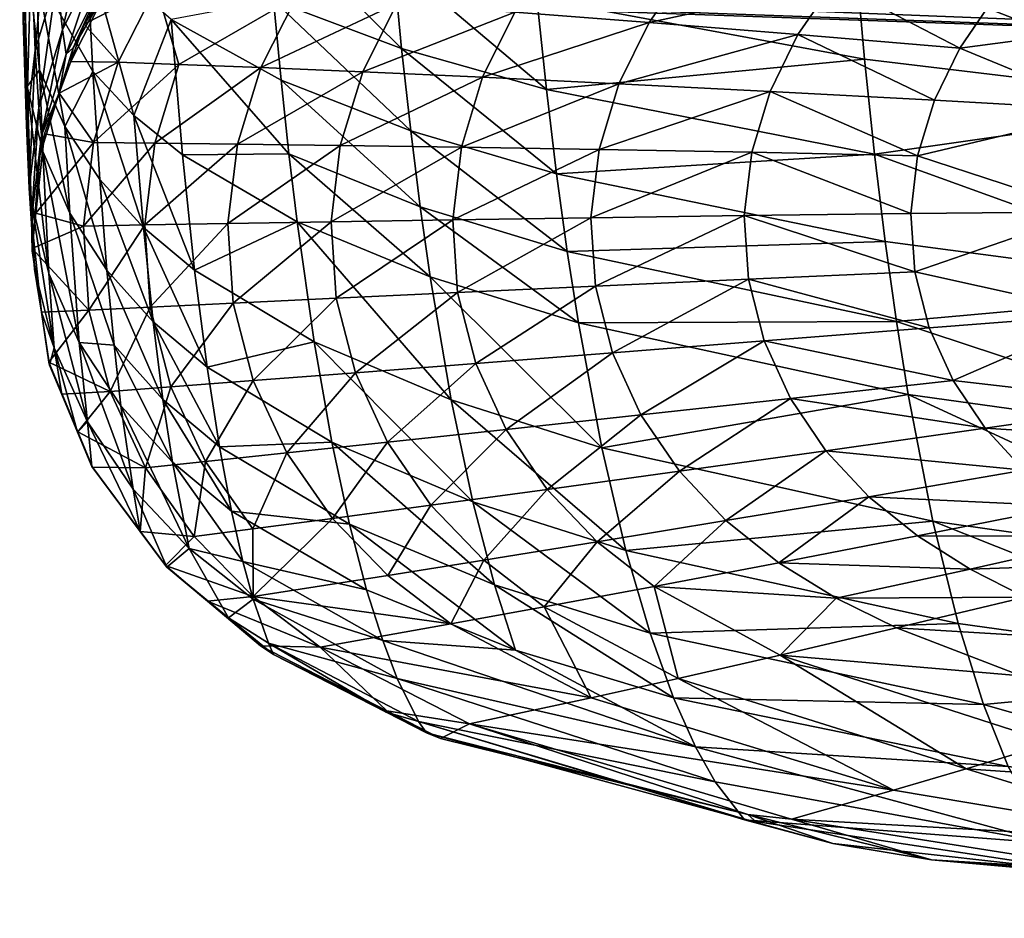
# Model space of a CAD drawing. Extents: x -0.026 to 0.117, y -0.137 to 0.098.
# Tile 499 of 656: x 0.08478 to 0.0884, y 0.03384 to 0.03714. Entities that reach past the tile are written whole.
import ezdxf

# ---------------------------------------------------------------- set-up
doc = ezdxf.new("R2010")
doc.units = 0
doc.layers.add('mesh', color=7, linetype='CONTINUOUS')

msp = doc.modelspace()

# ---------------------------------------------------------------- meshes
at = {"layer": 'mesh'}
mesh = msp.add_polyface(dxfattribs=at)
corners = [(0.0848068, 0.0367522, 0.0834019), (0.0847945, 0.0371382, 0.082236), (0.0848237, 0.0373816, 0.082495), (0.0851474, 0.0380482, 0.0832513), (0.085173, 0.0378943, 0.0837028), (0.0850039, 0.0378409, 0.0830043), (0.0849182, 0.0372928, 0.0837948), (0.0850395, 0.0375429, 0.0839866), (0.0849388, 0.0371022, 0.0848934), (0.0851978, 0.0377735, 0.0841735), (0.0849533, 0.0370124, 0.0859832), (0.0850926, 0.0372898, 0.0860452), (0.0849781, 0.0370354, 0.0869999), (0.0850706, 0.0373699, 0.0850205), (0.0848392, 0.037027, 0.0835994), (0.0848826, 0.0378408, 0.0822711), (0.0851218, 0.0382389, 0.0828261), (0.0848946, 0.0376176, 0.0827517), (0.0847822, 0.0377135, 0.0812052), (0.084871, 0.0381102, 0.0818284), (0.0848444, 0.0373138, 0.0805803), (0.0848341, 0.0377339, 0.080092), (0.0847944, 0.0375116, 0.080892), (0.0850271, 0.0374127, 0.0794355), (0.0850508, 0.0369484, 0.0799693), (0.0852017, 0.0367875, 0.0796738), (0.0848528, 0.0368163, 0.0847635), (0.0848091, 0.0368938, 0.0819765), (0.0848554, 0.0369556, 0.0811256), (0.084948, 0.0367464, 0.0808431), (0.0850058, 0.0379499, 0.0789748), (0.0853005, 0.0377171, 0.0783079), (0.085221, 0.0376818, 0.0846563), (0.0851443, 0.0369836, 0.119304), (0.0849696, 0.0369862, 0.1170999), (0.0850194, 0.0371234, 0.1170999), (0.0851113, 0.0372643, 0.0869999), (0.0851461, 0.0373157, 0.1170999)]
mesh.append_faces([[corners[k] for k in face] for face in [(0, 1, 2, 2), (3, 4, 5, 5), (6, 7, 8, 8), (6, 5, 7, 7), (4, 7, 5, 5), (4, 9, 7, 7), (10, 11, 12, 12), (13, 11, 10, 10), (14, 0, 2, 2), (15, 16, 17, 17), (18, 19, 15, 15), (6, 17, 5, 5), (20, 21, 22, 22), (20, 23, 21, 21), (24, 23, 20, 20), (25, 23, 24, 24), (26, 6, 8, 8), (14, 6, 26, 26), (14, 17, 6, 6), (2, 17, 14, 14), (2, 15, 17, 17), (1, 15, 2, 2), (1, 18, 15, 15), (27, 18, 1, 1), (27, 22, 18, 18), (28, 22, 27, 27), (28, 20, 22, 22), (29, 20, 28, 28), (29, 24, 20, 20), (23, 30, 21, 21), (23, 31, 30, 30), (8, 13, 10, 10), (7, 13, 8, 8), (7, 32, 13, 13), (33, 34, 35, 35), (11, 36, 12, 12), (35, 36, 37, 37), (34, 36, 35, 35), (34, 12, 36, 36)]])
mesh = msp.add_polyface(dxfattribs=at)
corners = [(0.0866815, 0.0372185, 0.0765637), (0.0866495, 0.0375799, 0.0763007), (0.086125, 0.0377096, 0.0768484), (0.0878513, 0.0373719, 0.0753655), (0.087821, 0.0377798, 0.0751093), (0.0867163, 0.0368833, 0.0768541), (0.0879215, 0.0366455, 0.0759716), (0.087885, 0.0369942, 0.0756535), (0.0861848, 0.0370332, 0.0773714), (0.0867535, 0.0365734, 0.0771702), (0.0861536, 0.0373591, 0.0770969), (0.0862181, 0.036731, 0.0776702), (0.0879261, 0.0374472, 0.1235747), (0.0883531, 0.0372086, 0.1240255), (0.0877713, 0.0372759, 0.123596), (0.086329, 0.0374291, 0.1218308), (0.0861687, 0.0376775, 0.1210519), (0.08652, 0.0376345, 0.1218085), (0.0867534, 0.0373861, 0.122502), (0.0861673, 0.0371993, 0.1218512), (0.0869338, 0.0375818, 0.1224791), (0.0866007, 0.0371673, 0.1225228), (0.0872362, 0.0373351, 0.1230892), (0.0874044, 0.0375194, 0.1230668), (0.0870936, 0.0371293, 0.1231096), (0.086482, 0.0369278, 0.122541), (0.0875929, 0.0376818, 0.1230427), (0.0880993, 0.0375984, 0.1235519), (0.0869827, 0.036904, 0.1231273), (0.0869096, 0.0366626, 0.1231421), (0.0864041, 0.036671, 0.1225562), (0.0875377, 0.036876, 0.1236318), (0.08764, 0.0370849, 0.1236151), (0.0874701, 0.0366521, 0.1236455), (0.0881411, 0.0368437, 0.1240579), (0.0882341, 0.0370343, 0.1240429), (0.0880794, 0.0366393, 0.1240702), (0.0859595, 0.0366775, 0.1218842)]
mesh.append_faces([[corners[k] for k in face] for face in [(0, 1, 2, 2), (3, 1, 0, 0), (3, 4, 1, 1), (5, 6, 7, 7), (8, 9, 5, 5), (5, 0, 10, 10), (7, 0, 5, 5), (7, 3, 0, 0), (8, 11, 9, 9), (12, 13, 14, 14), (15, 16, 17, 17), (15, 18, 19, 19), (17, 18, 15, 15), (17, 20, 18, 18), (18, 21, 19, 19), (18, 22, 21, 21), (20, 22, 18, 18), (20, 23, 22, 22), (21, 24, 25, 25), (22, 24, 21, 21), (22, 14, 24, 24), (23, 14, 22, 22), (23, 12, 14, 14), (26, 12, 23, 23), (26, 27, 12, 12), (28, 29, 30, 30), (31, 28, 32, 32), (31, 29, 28, 28), (33, 29, 31, 31), (34, 32, 35, 35), (34, 31, 32, 32), (36, 31, 34, 34), (36, 33, 31, 31), (32, 14, 35, 35), (32, 24, 14, 14), (28, 24, 32, 32), (28, 25, 24, 24), (30, 25, 28, 28), (30, 37, 25, 25)]])
mesh = msp.add_polyface(dxfattribs=at)
corners = [(0.089231, 0.0368322, 0.0749531), (0.087885, 0.0369942, 0.0756535), (0.0879215, 0.0366455, 0.0759716), (0.0891739, 0.037642, 0.0743719), (0.087821, 0.0377798, 0.0751093), (0.0878513, 0.0373719, 0.0753655), (0.0892985, 0.0361474, 0.0756619), (0.0879607, 0.0363248, 0.0763176), (0.088002, 0.0360307, 0.0766896), (0.0893738, 0.0355771, 0.0764814), (0.0880451, 0.0357623, 0.0770856), (0.0896143, 0.0358256, 0.1247047), (0.0889532, 0.0357285, 0.1244309), (0.0887701, 0.0360578, 0.1244351), (0.0887088, 0.0364338, 0.1244277), (0.0880542, 0.0364269, 0.1240795), (0.0880794, 0.0366393, 0.1240702), (0.0887868, 0.0368069, 0.1244095), (0.0881411, 0.0368437, 0.1240579), (0.0882341, 0.0370343, 0.1240429), (0.0879261, 0.0374472, 0.1235747), (0.0884932, 0.0373652, 0.1240062), (0.0883531, 0.0372086, 0.1240255), (0.0880993, 0.0375984, 0.1235519), (0.0886499, 0.0375037, 0.1239854), (0.0881219, 0.0360068, 0.1240891), (0.0880689, 0.0362136, 0.1240859), (0.0882096, 0.0358135, 0.1240891), (0.0894546, 0.0361121, 0.1247097), (0.0883274, 0.0356383, 0.1240861), (0.0890798, 0.0355906, 0.1244251), (0.0894002, 0.0364399, 0.1247046), (0.0889758, 0.037133, 0.1243813), (0.0892391, 0.0373976, 0.1243461), (0.0877713, 0.0372759, 0.123596), (0.0936446, 0.0369368, 0.1821759), (0.088261, 0.0371866, 0.1774064), (0.087276, 0.0371866, 0.1788334), (0.0866612, 0.0371866, 0.1804546), (0.0864522, 0.0371866, 0.1821759), (0.0866612, 0.0371866, 0.1838971), (0.087276, 0.0371866, 0.1855184)]
mesh.append_faces([[corners[k] for k in face] for face in [(0, 1, 2, 2), (3, 4, 5, 5), (2, 6, 0, 0), (2, 7, 6, 6), (0, 5, 1, 1), (0, 3, 5, 5), (6, 8, 9, 9), (7, 8, 6, 6), (10, 9, 8, 8), (11, 12, 13, 13), (14, 15, 16, 16), (17, 18, 19, 19), (20, 21, 22, 22), (23, 21, 20, 20), (23, 24, 21, 21), (13, 25, 26, 26), (13, 27, 25, 25), (12, 27, 13, 13), (14, 26, 15, 15), (14, 13, 26, 26), (28, 13, 14, 14), (28, 11, 13, 13), (12, 29, 27, 27), (11, 30, 12, 12), (17, 16, 18, 18), (17, 14, 16, 16), (31, 14, 17, 17), (31, 28, 14, 14), (19, 32, 17, 17), (33, 21, 24, 24), (32, 21, 33, 33), (32, 22, 21, 21), (19, 22, 32, 32), (19, 34, 22, 22), (35, 36, 37, 37), (35, 37, 38, 38), (35, 38, 39, 39), (35, 39, 40, 40), (35, 40, 41, 41)]])
mesh = msp.add_polyface(dxfattribs=at)
corners = [(0.089231, 0.0368322, 0.0749531), (0.0907216, 0.0360282, 0.0751982), (0.0906703, 0.0367224, 0.0744574), (0.0892985, 0.0361474, 0.0756619), (0.0907788, 0.035454, 0.0760542), (0.0891739, 0.037642, 0.0743719), (0.090627, 0.037548, 0.0738498), (0.0893738, 0.0355771, 0.0764814), (0.0896333, 0.0370492, 0.1246666), (0.0892391, 0.0373976, 0.1243461), (0.0898613, 0.0372801, 0.1246371), (0.0889758, 0.037133, 0.1243813), (0.0894687, 0.0367653, 0.1246899), (0.0901809, 0.036719, 0.124903), (0.09032, 0.036957, 0.1248849), (0.0905112, 0.0371512, 0.1248615), (0.0904277, 0.0373814, 0.1247277), (0.0903046, 0.0359289, 0.1249117), (0.0896143, 0.0358256, 0.1247047), (0.0894546, 0.0361121, 0.1247097), (0.0905001, 0.03574, 0.1248996), (0.0898477, 0.0356012, 0.1246916), (0.0906725, 0.0369078, 0.1249699), (0.0908688, 0.0364488, 0.1250598), (0.0901222, 0.036445, 0.124914), (0.0907101, 0.0376967, 0.1245358), (0.0901276, 0.0374578, 0.1246041), (0.089834, 0.0375307, 0.1244639), (0.0909622, 0.0376037, 0.1246662), (0.0901695, 0.0361691, 0.124917), (0.0894002, 0.0364399, 0.1247046), (0.0906589, 0.0359828, 0.1249914), (0.0887868, 0.0368069, 0.1244095), (0.0895474, 0.0376001, 0.1243069), (0.0886499, 0.0375037, 0.1239854), (0.0936446, 0.0369368, 0.1821759), (0.0895588, 0.0371866, 0.1762567), (0.088261, 0.0371866, 0.1774064), (0.087276, 0.0371866, 0.1855184), (0.088261, 0.0371866, 0.1869453), (0.0895588, 0.0371866, 0.1880951)]
mesh.append_faces([[corners[k] for k in face] for face in [(0, 1, 2, 2), (0, 3, 1, 1), (3, 4, 1, 1), (2, 5, 0, 0), (2, 6, 5, 5), (3, 7, 4, 4), (8, 9, 10, 10), (8, 11, 9, 9), (12, 11, 8, 8), (8, 13, 12, 12), (8, 14, 13, 13), (10, 14, 8, 8), (10, 15, 14, 14), (16, 15, 10, 10), (17, 18, 19, 19), (17, 20, 18, 18), (20, 21, 18, 18), (22, 14, 15, 15), (23, 13, 14, 14), (24, 12, 13, 13), (25, 26, 27, 27), (25, 28, 26, 26), (29, 19, 30, 30), (29, 17, 19, 19), (31, 17, 29, 29), (31, 20, 17, 17), (30, 24, 29, 29), (30, 12, 24, 24), (32, 12, 30, 30), (32, 11, 12, 12), (27, 9, 33, 33), (27, 10, 9, 9), (26, 10, 27, 27), (26, 16, 10, 10), (28, 16, 26, 26), (9, 34, 33, 33), (35, 36, 37, 37), (35, 38, 39, 39), (35, 39, 40, 40)]])
mesh = msp.add_polyface(dxfattribs=at)
corners = [(0.0861536, 0.0373591, 0.0770969), (0.0856891, 0.0375234, 0.0776796), (0.0861848, 0.0370332, 0.0773714), (0.085424, 0.0362188, 0.080033), (0.0853795, 0.0366427, 0.0793864), (0.0852017, 0.0367875, 0.0796738), (0.0852364, 0.036376, 0.0802955), (0.0850508, 0.0369484, 0.0799693), (0.0857418, 0.0369174, 0.0782171), (0.0857706, 0.0366469, 0.0785185), (0.0862533, 0.0364518, 0.0779916), (0.0853378, 0.0371403, 0.0788075), (0.0850271, 0.0374127, 0.0794355), (0.0858006, 0.0363969, 0.0788396), (0.0867163, 0.0368833, 0.0768541), (0.0857145, 0.0372093, 0.0779369), (0.0862181, 0.036731, 0.0776702), (0.0851443, 0.0369836, 0.119304), (0.0850194, 0.0371234, 0.1170999), (0.0852836, 0.0372593, 0.1192931), (0.0853669, 0.0369752, 0.1202543), (0.0850532, 0.0366879, 0.1193134), (0.0857993, 0.0372252, 0.1210914), (0.0856782, 0.0374914, 0.1202236), (0.0859686, 0.0374642, 0.1210725), (0.085278, 0.0366858, 0.1202665), (0.0856681, 0.0369632, 0.1211081), (0.0861673, 0.0371993, 0.1218512), (0.086329, 0.0374291, 0.1218308), (0.0855821, 0.0366824, 0.1211222), (0.0860418, 0.0369474, 0.1218691), (0.0866007, 0.0371673, 0.1225228), (0.0859595, 0.0366775, 0.1218842), (0.086482, 0.0369278, 0.122541), (0.0854635, 0.0375107, 0.1192807), (0.0859259, 0.0363973, 0.1218963), (0.0864041, 0.036671, 0.1225562), (0.0852729, 0.0375431, 0.086105), (0.0851113, 0.0372643, 0.0869999), (0.0850926, 0.0372898, 0.0860452), (0.0851461, 0.0373157, 0.1170999), (0.0852848, 0.037526, 0.1170999)]
mesh.append_faces([[corners[k] for k in face] for face in [(0, 1, 2, 2), (3, 4, 5, 5), (6, 5, 7, 7), (6, 3, 5, 5), (8, 9, 10, 10), (8, 11, 9, 9), (5, 11, 12, 12), (4, 11, 5, 5), (4, 9, 11, 11), (13, 9, 4, 4), (14, 0, 2, 2), (2, 15, 16, 16), (1, 15, 2, 2), (8, 15, 11, 11), (8, 16, 15, 15), (10, 16, 8, 8), (17, 18, 19, 19), (17, 20, 21, 21), (19, 20, 17, 17), (19, 22, 20, 20), (23, 22, 19, 19), (23, 24, 22, 22), (20, 25, 21, 21), (20, 26, 25, 25), (22, 26, 20, 20), (22, 27, 26, 26), (28, 27, 22, 22), (26, 29, 25, 25), (26, 30, 29, 29), (27, 30, 26, 26), (27, 31, 30, 30), (30, 32, 29, 29), (30, 33, 32, 32), (31, 33, 30, 30), (34, 23, 19, 19), (35, 32, 36, 36), (37, 38, 39, 39), (40, 41, 19, 19), (19, 18, 40, 40)]])
mesh = msp.add_polyface(dxfattribs=at)
corners = [(0.0848237, 0.0364762, 0.083204), (0.0848068, 0.0367522, 0.0834019), (0.0848365, 0.0362227, 0.0845), (0.0847945, 0.0371382, 0.082236), (0.0848091, 0.0368938, 0.0819765), (0.0849533, 0.0370124, 0.0859832), (0.0849781, 0.0370354, 0.0869999), (0.0849274, 0.0368704, 0.0869999), (0.0848175, 0.0365202, 0.0846319), (0.0848251, 0.0364069, 0.0858549), (0.0850009, 0.0359532, 0.0828137), (0.0849658, 0.0364282, 0.0814638), (0.0848668, 0.0366549, 0.0817185), (0.0848392, 0.037027, 0.0835994), (0.0848528, 0.0368163, 0.0847635), (0.0848623, 0.0367152, 0.0859195), (0.0848389, 0.0364291, 0.0869999), (0.0848555, 0.0366365, 0.0869999), (0.084948, 0.0367464, 0.0808431), (0.0851025, 0.0362186, 0.0812142), (0.0850762, 0.036552, 0.0805658), (0.0848554, 0.0369556, 0.0811256), (0.0848892, 0.0362072, 0.0830074), (0.0849388, 0.0371022, 0.0848934), (0.0850508, 0.0369484, 0.0799693), (0.0852364, 0.036376, 0.0802955), (0.0849273, 0.0368698, 0.1170999), (0.0849696, 0.0369862, 0.1170999), (0.0851443, 0.0369836, 0.119304), (0.0850532, 0.0366879, 0.1193134), (0.0848728, 0.0367198, 0.1170999), (0.0848416, 0.0364285, 0.1170999), (0.0850159, 0.036381, 0.1193211), (0.085278, 0.0366858, 0.1202665), (0.0848277, 0.0362988, 0.1170999)]
mesh.append_faces([[corners[k] for k in face] for face in [(0, 1, 2, 2), (0, 3, 1, 1), (4, 3, 0, 0), (5, 6, 7, 7), (2, 8, 9, 9), (1, 8, 2, 2), (10, 11, 12, 12), (13, 8, 1, 1), (14, 8, 13, 13), (14, 9, 8, 8), (15, 9, 14, 14), (15, 16, 9, 9), (17, 16, 15, 15), (18, 19, 20, 20), (18, 11, 19, 19), (21, 11, 18, 18), (21, 12, 11, 11), (4, 12, 21, 21), (4, 22, 12, 12), (0, 22, 4, 4), (14, 23, 15, 15), (20, 24, 18, 18), (20, 25, 24, 24), (15, 7, 17, 17), (15, 5, 7, 7), (23, 5, 15, 15), (26, 27, 28, 28), (29, 30, 26, 26), (29, 31, 30, 30), (28, 29, 26, 26), (29, 32, 31, 31), (29, 33, 32, 32), (26, 6, 27, 27), (26, 7, 6, 6), (30, 7, 26, 26), (30, 17, 7, 7), (31, 17, 30, 30), (31, 16, 17, 17), (34, 16, 31, 31)]])
mesh = msp.add_polyface(dxfattribs=at)
corners = [(0.0867163, 0.0368833, 0.0768541), (0.0867535, 0.0365734, 0.0771702), (0.0879215, 0.0366455, 0.0759716), (0.0879607, 0.0363248, 0.0763176), (0.0868339, 0.0360254, 0.0778722), (0.0869198, 0.0355667, 0.0786554), (0.0880451, 0.0357623, 0.0770856), (0.08629, 0.0361945, 0.078334), (0.0862533, 0.0364518, 0.0779916), (0.0863669, 0.0357425, 0.0790749), (0.0867929, 0.0362877, 0.0775102), (0.088002, 0.0360307, 0.0766896), (0.0862181, 0.036731, 0.0776702), (0.0864041, 0.036671, 0.1225562), (0.0869096, 0.0366626, 0.1231421), (0.0863722, 0.0364044, 0.1225683), (0.0868797, 0.0364119, 0.1231537), (0.0863901, 0.0361366, 0.1225773), (0.0868967, 0.0361601, 0.1231621), (0.0864566, 0.0358767, 0.1225829), (0.0870635, 0.0356873, 0.1231685), (0.0865682, 0.0356336, 0.1225849), (0.0869591, 0.0359158, 0.1231671), (0.0874701, 0.0366521, 0.1236455), (0.0874424, 0.0364195, 0.1236561), (0.0874584, 0.0361859, 0.1236636), (0.0875163, 0.0359593, 0.1236678), (0.0876127, 0.0357474, 0.1236685), (0.0880542, 0.0364269, 0.1240795), (0.0880794, 0.0366393, 0.1240702), (0.0880689, 0.0362136, 0.1240859), (0.0881219, 0.0360068, 0.1240891), (0.0882096, 0.0358135, 0.1240891), (0.0883274, 0.0356383, 0.1240861), (0.0877425, 0.0355554, 0.123666)]
mesh.append_faces([[corners[k] for k in face] for face in [(0, 1, 2, 2), (1, 3, 2, 2), (4, 5, 6, 6), (4, 7, 5, 5), (8, 7, 4, 4), (9, 5, 7, 7), (3, 10, 11, 11), (1, 10, 3, 3), (1, 12, 10, 10), (8, 10, 12, 12), (4, 10, 8, 8), (4, 11, 10, 10), (6, 11, 4, 4), (13, 14, 15, 15), (15, 16, 17, 17), (14, 16, 15, 15), (17, 18, 19, 19), (16, 18, 17, 17), (20, 21, 22, 22), (19, 22, 21, 21), (18, 22, 19, 19), (23, 16, 14, 14), (24, 16, 23, 23), (24, 18, 16, 16), (25, 18, 24, 24), (25, 22, 18, 18), (26, 22, 25, 25), (26, 20, 22, 22), (27, 20, 26, 26), (28, 23, 29, 29), (28, 24, 23, 23), (30, 24, 28, 28), (30, 25, 24, 24), (31, 25, 30, 30), (31, 26, 25, 25), (32, 26, 31, 31), (32, 27, 26, 26), (33, 27, 32, 32), (33, 34, 27, 27)]])
mesh = msp.add_polyface(dxfattribs=at)
corners = [(0.0851287, 0.0359431, 0.081904), (0.0853081, 0.0357444, 0.0816903), (0.0851025, 0.0362186, 0.0812142), (0.0853429, 0.0355138, 0.0824413), (0.0852723, 0.03603, 0.0809713), (0.0850762, 0.036552, 0.0805658), (0.0851541, 0.0357205, 0.0826246), (0.085424, 0.0362188, 0.080033), (0.0858006, 0.0363969, 0.0788396), (0.0853795, 0.0366427, 0.0793864), (0.0858635, 0.0359557, 0.0795348), (0.0863669, 0.0357425, 0.0790749), (0.0864463, 0.0353679, 0.0798795), (0.08547, 0.035863, 0.080736), (0.0852364, 0.036376, 0.0802955), (0.0859285, 0.0355875, 0.0802901), (0.0862533, 0.0364518, 0.0779916), (0.0857706, 0.0366469, 0.0785185), (0.08629, 0.0361945, 0.078334), (0.085516, 0.0355699, 0.0814836), (0.085278, 0.0366858, 0.1202665), (0.0852416, 0.0363853, 0.1202765), (0.0850159, 0.036381, 0.1193211), (0.0855821, 0.0366824, 0.1211222), (0.0850365, 0.0360726, 0.119327), (0.0852618, 0.0360834, 0.1202842), (0.0851138, 0.0357733, 0.1193312), (0.085547, 0.0363908, 0.1211336), (0.0859595, 0.0366775, 0.1218842), (0.0855665, 0.0360979, 0.1211423), (0.0856396, 0.0358136, 0.1211481), (0.0853373, 0.0357904, 0.1202894), (0.0859447, 0.0361158, 0.1219054), (0.0859259, 0.0363973, 0.1218963), (0.0863722, 0.0364044, 0.1225683), (0.0864041, 0.036671, 0.1225562), (0.0860147, 0.0358426, 0.1219112), (0.0863901, 0.0361366, 0.1225773), (0.0864566, 0.0358767, 0.1225829)]
mesh.append_faces([[corners[k] for k in face] for face in [(0, 1, 2, 2), (3, 1, 0, 0), (4, 2, 1, 1), (5, 2, 4, 4), (6, 3, 0, 0), (7, 8, 9, 9), (10, 8, 7, 7), (10, 11, 8, 8), (12, 11, 10, 10), (13, 7, 14, 14), (13, 10, 7, 7), (15, 10, 13, 13), (16, 17, 18, 18), (8, 18, 17, 17), (11, 18, 8, 8), (4, 14, 5, 5), (4, 13, 14, 14), (19, 13, 4, 4), (20, 21, 22, 22), (20, 23, 21, 21), (24, 25, 26, 26), (21, 25, 24, 24), (21, 27, 25, 25), (23, 27, 21, 21), (23, 28, 27, 27), (29, 30, 31, 31), (29, 32, 30, 30), (33, 32, 29, 29), (33, 34, 32, 32), (35, 34, 33, 33), (32, 36, 30, 30), (32, 37, 36, 36), (34, 37, 32, 32), (37, 38, 36, 36), (33, 27, 28, 28), (29, 27, 33, 33), (29, 25, 27, 27), (31, 25, 29, 29), (31, 26, 25, 25)]])
mesh = msp.add_polyface(dxfattribs=at)
corners = [(0.0851287, 0.0359431, 0.081904), (0.0851025, 0.0362186, 0.0812142), (0.0849658, 0.0364282, 0.0814638), (0.0850009, 0.0359532, 0.0828137), (0.0850316, 0.0356615, 0.0842406), (0.0851991, 0.0354142, 0.0841156), (0.0848892, 0.0362072, 0.0830074), (0.0848668, 0.0366549, 0.0817185), (0.0849088, 0.0359334, 0.0843691), (0.0849947, 0.0356245, 0.0869999), (0.0849369, 0.0357627, 0.0869999), (0.0848919, 0.0358702, 0.0869999), (0.0851541, 0.0357205, 0.0826246), (0.0850475, 0.0354984, 0.0869999), (0.0848237, 0.0364762, 0.083204), (0.0848365, 0.0362227, 0.0845), (0.0850159, 0.036381, 0.1193211), (0.0848277, 0.0362988, 0.1170999), (0.0848416, 0.0364285, 0.1170999), (0.0850365, 0.0360726, 0.119327), (0.0852416, 0.0363853, 0.1202765), (0.0851138, 0.0357733, 0.1193312), (0.0849379, 0.0357633, 0.1170999), (0.0848888, 0.0358812, 0.1170999), (0.0849954, 0.0356248, 0.1170999), (0.0850492, 0.0354955, 0.1170999), (0.0848251, 0.0364069, 0.0858549), (0.0848622, 0.0360653, 0.0869999), (0.0848279, 0.0362901, 0.0869999), (0.0848389, 0.0364291, 0.0869999), (0.0848619, 0.0360654, 0.1170999), (0.0852243, 0.0352595, 0.1170999)]
mesh.append_faces([[corners[k] for k in face] for face in [(0, 1, 2, 2), (3, 4, 5, 5), (6, 3, 7, 7), (6, 4, 3, 3), (8, 4, 6, 6), (8, 9, 4, 4), (8, 10, 9, 9), (8, 11, 10, 10), (5, 12, 3, 3), (9, 13, 4, 4), (3, 0, 2, 2), (12, 0, 3, 3), (14, 8, 6, 6), (15, 8, 14, 14), (16, 17, 18, 18), (16, 19, 17, 17), (16, 20, 19, 19), (21, 22, 23, 23), (21, 24, 22, 22), (19, 21, 23, 23), (22, 11, 23, 23), (22, 10, 11, 11), (24, 10, 22, 22), (24, 9, 10, 10), (25, 9, 24, 24), (25, 13, 9, 9), (15, 26, 27, 27), (27, 11, 8, 8), (26, 28, 27, 27), (29, 28, 26, 26), (15, 27, 8, 8), (19, 30, 17, 17), (23, 30, 19, 19), (17, 28, 29, 29), (30, 28, 17, 17), (30, 27, 28, 28), (23, 27, 30, 30), (23, 11, 27, 27), (31, 13, 25, 25)]])
mesh = msp.add_polyface(dxfattribs=at)
corners = [(0.0853429, 0.0355138, 0.0824413), (0.0855605, 0.0353338, 0.0822644), (0.0853081, 0.0357444, 0.0816903), (0.0856021, 0.0351492, 0.0830668), (0.085516, 0.0355699, 0.0814836), (0.0852723, 0.03603, 0.0809713), (0.0851991, 0.0354142, 0.0841156), (0.0854044, 0.0351971, 0.083995), (0.0851541, 0.0357205, 0.0826246), (0.0850316, 0.0356615, 0.0842406), (0.0852249, 0.0352599, 0.0869999), (0.0850475, 0.0354984, 0.0869999), (0.0856394, 0.0350106, 0.0838793), (0.0859285, 0.0355875, 0.0802901), (0.08547, 0.035863, 0.080736), (0.0852447, 0.0354933, 0.1193334), (0.085465, 0.0355163, 0.1202921), (0.0854225, 0.0352405, 0.1193339), (0.0853373, 0.0357904, 0.1202894), (0.0856396, 0.0358136, 0.1211481), (0.0856383, 0.0352687, 0.1202924), (0.085763, 0.0355477, 0.1211508), (0.0856394, 0.0350208, 0.1193328), (0.0853175, 0.035134, 0.1170999), (0.0851138, 0.0357733, 0.1193312), (0.0849954, 0.0356248, 0.1170999), (0.0850492, 0.0354955, 0.1170999), (0.0853227, 0.0351285, 0.0869999), (0.0857137, 0.0348071, 0.0869999), (0.0856953, 0.0348492, 0.0854886), (0.0855494, 0.0349421, 0.0869999), (0.085472, 0.0350032, 0.1170999), (0.0852243, 0.0352595, 0.1170999), (0.085886, 0.0348348, 0.1193306), (0.0856663, 0.0348388, 0.1170999)]
mesh.append_faces([[corners[k] for k in face] for face in [(0, 1, 2, 2), (3, 1, 0, 0), (4, 2, 1, 1), (5, 2, 4, 4), (6, 7, 8, 8), (9, 10, 6, 6), (9, 11, 10, 10), (7, 0, 8, 8), (7, 3, 0, 0), (12, 3, 7, 7), (4, 13, 14, 14), (15, 16, 17, 17), (18, 16, 15, 15), (18, 19, 16, 16), (16, 20, 17, 17), (16, 21, 20, 20), (19, 21, 16, 16), (17, 22, 23, 23), (20, 22, 17, 17), (15, 24, 18, 18), (15, 25, 24, 24), (26, 25, 15, 15), (27, 7, 6, 6), (28, 29, 30, 30), (7, 30, 12, 12), (27, 30, 7, 7), (6, 10, 27, 27), (22, 31, 23, 23), (32, 26, 15, 15), (33, 34, 31, 31), (15, 17, 32, 32), (17, 23, 32, 32), (32, 10, 11, 11), (32, 27, 10, 10), (23, 27, 32, 32), (31, 27, 23, 23), (31, 30, 27, 27), (34, 30, 31, 31), (34, 28, 30, 30)]])
mesh = msp.add_polyface(dxfattribs=at)
corners = [(0.0856021, 0.0351492, 0.0830668), (0.0860563, 0.0350451, 0.0819313), (0.0855605, 0.0353338, 0.0822644), (0.0861151, 0.0348583, 0.0827921), (0.0866025, 0.0348229, 0.0816261), (0.0859934, 0.035286, 0.0810931), (0.085516, 0.0355699, 0.0814836), (0.0856394, 0.0350106, 0.0838793), (0.0856953, 0.0348492, 0.0854886), (0.0861678, 0.0347195, 0.0836632), (0.0862467, 0.0345609, 0.085386), (0.086128, 0.0345951, 0.0869999), (0.0862765, 0.0345192, 0.0869999), (0.0859285, 0.0355875, 0.0802901), (0.0864463, 0.0353679, 0.0798795), (0.0858635, 0.0359557, 0.0795348), (0.0865257, 0.0350637, 0.0807344), (0.085886, 0.0348348, 0.1193306), (0.0861305, 0.0345999, 0.1170999), (0.0856663, 0.0348388, 0.1170999), (0.0864344, 0.0345522, 0.1193239), (0.0863271, 0.0344988, 0.1170999), (0.0856396, 0.0358136, 0.1211481), (0.0860147, 0.0358426, 0.1219112), (0.085763, 0.0355477, 0.1211508), (0.0864871, 0.0351542, 0.1219098), (0.0861341, 0.035098, 0.1211482), (0.0862925, 0.0353558, 0.1219131), (0.0863659, 0.0349203, 0.1211438), (0.0856383, 0.0352687, 0.1202924), (0.0859303, 0.0353073, 0.1211507), (0.0856394, 0.0350208, 0.1193328), (0.0861327, 0.0355869, 0.1219137), (0.0864566, 0.0358767, 0.1225829), (0.0855494, 0.0349421, 0.0869999), (0.0857137, 0.0348071, 0.0869999), (0.085472, 0.0350032, 0.1170999)]
mesh.append_faces([[corners[k] for k in face] for face in [(0, 1, 2, 2), (3, 1, 0, 0), (4, 1, 3, 3), (5, 2, 1, 1), (6, 2, 5, 5), (7, 8, 9, 9), (8, 10, 9, 9), (8, 11, 10, 10), (11, 12, 10, 10), (7, 3, 0, 0), (9, 3, 7, 7), (13, 14, 15, 15), (16, 14, 13, 13), (5, 13, 6, 6), (5, 16, 13, 13), (4, 16, 5, 5), (17, 18, 19, 19), (20, 18, 17, 17), (20, 21, 18, 18), (22, 23, 24, 24), (25, 26, 27, 27), (25, 28, 26, 26), (29, 30, 31, 31), (24, 30, 29, 29), (24, 32, 30, 30), (23, 32, 24, 24), (23, 33, 32, 32), (31, 28, 17, 17), (31, 26, 28, 28), (30, 26, 31, 31), (30, 27, 26, 26), (32, 27, 30, 30), (21, 11, 18, 18), (21, 12, 11, 11), (7, 34, 8, 8), (35, 11, 8, 8), (17, 36, 31, 31), (18, 35, 19, 19), (18, 11, 35, 35)]])
mesh = msp.add_polyface(dxfattribs=at)
corners = [(0.0866025, 0.0348229, 0.0816261), (0.0861151, 0.0348583, 0.0827921), (0.0872635, 0.0344688, 0.0823144), (0.0859934, 0.035286, 0.0810931), (0.0860563, 0.0350451, 0.0819313), (0.0862467, 0.0345609, 0.085386), (0.0873355, 0.0343394, 0.0832892), (0.0861678, 0.0347195, 0.0836632), (0.0874432, 0.0341999, 0.0852108), (0.0864463, 0.0353679, 0.0798795), (0.0870085, 0.0351895, 0.0795055), (0.0863669, 0.0357425, 0.0790749), (0.0870972, 0.034886, 0.0804083), (0.0865257, 0.0350637, 0.0807344), (0.0871832, 0.0346484, 0.0813493), (0.0869198, 0.0355667, 0.0786554), (0.0867083, 0.0349827, 0.1219044), (0.0863659, 0.0349203, 0.1211438), (0.0864871, 0.0351542, 0.1219098), (0.0867192, 0.0354136, 0.1225837), (0.0862925, 0.0353558, 0.1219131), (0.0865682, 0.0356336, 0.1225849), (0.0869029, 0.0352215, 0.1225797), (0.0871115, 0.0350577, 0.1225734), (0.0871996, 0.0347197, 0.1218898), (0.087991, 0.0343086, 0.1211026), (0.086881, 0.0346487, 0.1211314), (0.0870635, 0.0356873, 0.1231685), (0.0872045, 0.0354804, 0.1231666), (0.0873758, 0.0352993, 0.1231619), (0.085886, 0.0348348, 0.1193306), (0.0864344, 0.0345522, 0.1193239), (0.0861327, 0.0355869, 0.1219137), (0.0864566, 0.0358767, 0.1225829), (0.0876127, 0.0357474, 0.1236685), (0.0874899, 0.0341886, 0.0869999), (0.0862765, 0.0345192, 0.0869999), (0.0874561, 0.0342199, 0.1170999), (0.0863271, 0.0344988, 0.1170999)]
mesh.append_faces([[corners[k] for k in face] for face in [(0, 1, 2, 2), (3, 4, 0, 0), (5, 6, 7, 7), (5, 8, 6, 6), (7, 2, 1, 1), (6, 2, 7, 7), (9, 10, 11, 11), (12, 10, 9, 9), (13, 12, 9, 9), (14, 12, 13, 13), (10, 15, 11, 11), (0, 14, 13, 13), (2, 14, 0, 0), (16, 17, 18, 18), (19, 20, 21, 21), (19, 18, 20, 20), (22, 18, 19, 19), (22, 16, 18, 18), (23, 16, 22, 22), (24, 25, 26, 26), (16, 26, 17, 17), (16, 24, 26, 26), (23, 24, 16, 16), (27, 19, 21, 21), (28, 19, 27, 27), (28, 22, 19, 19), (29, 22, 28, 28), (29, 23, 22, 22), (30, 26, 31, 31), (30, 17, 26, 26), (32, 21, 20, 20), (33, 21, 32, 32), (34, 28, 27, 27), (5, 35, 8, 8), (5, 36, 35, 35), (37, 38, 31, 31), (37, 36, 38, 38), (37, 35, 36, 36)]])
mesh = msp.add_polyface(dxfattribs=at)
corners = [(0.0895376, 0.0347383, 0.0783836), (0.0897013, 0.0342319, 0.0805232), (0.0910274, 0.0341295, 0.0802714), (0.0899224, 0.0338722, 0.0869999), (0.0911358, 0.0338918, 0.0826042), (0.0885723, 0.0341128, 0.0829905), (0.0894544, 0.035111, 0.0773943), (0.0909031, 0.03462, 0.0780401), (0.0883219, 0.0346235, 0.0798553), (0.0907788, 0.035454, 0.0760542), (0.0893738, 0.0355771, 0.0764814), (0.0908399, 0.0349883, 0.0770075), (0.0897594, 0.0348719, 0.1240118), (0.0905526, 0.0347042, 0.1239723), (0.0902067, 0.0345493, 0.1235533), (0.0902211, 0.0350346, 0.1243581), (0.089369, 0.0349905, 0.1240329), (0.0898758, 0.0351437, 0.1243785), (0.0889893, 0.0351452, 0.1240537), (0.0895398, 0.0352847, 0.1243988), (0.0888061, 0.0352403, 0.1240636), (0.0892229, 0.0354717, 0.1244174), (0.0896143, 0.0358256, 0.1247047), (0.0898477, 0.0356012, 0.1246916), (0.0890798, 0.0355906, 0.1244251), (0.0905001, 0.03574, 0.1248996), (0.0901212, 0.0354366, 0.124674), (0.0898269, 0.0353591, 0.1245449), (0.090462, 0.035122, 0.1245054), (0.0907088, 0.0352136, 0.1246361), (0.0905327, 0.0338384, 0.1170999), (0.0887305, 0.0339997, 0.1170999), (0.0888345, 0.0340106, 0.1192922), (0.088931, 0.0345961, 0.1230968), (0.0893279, 0.0347257, 0.1235928), (0.0896014, 0.034296, 0.1224835), (0.0888955, 0.0348521, 0.1236138), (0.0904219, 0.0355171, 0.1247869), (0.090961, 0.0353091, 0.1247508), (0.0887318, 0.0340052, 0.0869999), (0.0912423, 0.0338392, 0.0869999)]
mesh.append_faces([[corners[k] for k in face] for face in [(0, 1, 2, 2), (3, 4, 5, 5), (6, 0, 7, 7), (8, 1, 0, 0), (4, 1, 5, 5), (4, 2, 1, 1), (9, 10, 11, 11), (6, 11, 10, 10), (7, 11, 6, 6), (12, 13, 14, 14), (12, 15, 13, 13), (16, 15, 12, 12), (16, 17, 15, 15), (18, 17, 16, 16), (18, 19, 17, 17), (20, 21, 19, 19), (22, 23, 24, 24), (25, 26, 23, 23), (26, 27, 23, 23), (26, 28, 27, 27), (29, 28, 26, 26), (30, 31, 32, 32), (33, 34, 35, 35), (17, 28, 15, 15), (17, 27, 28, 28), (19, 27, 17, 17), (19, 23, 27, 27), (21, 23, 19, 19), (21, 24, 23, 23), (12, 36, 16, 16), (12, 34, 36, 36), (14, 34, 12, 12), (14, 35, 34, 34), (37, 26, 25, 25), (38, 26, 37, 37), (38, 29, 26, 26), (31, 30, 39, 39), (30, 3, 39, 39), (30, 40, 3, 3)]])
mesh = msp.add_polyface(dxfattribs=at)
corners = [(0.0873355, 0.0343394, 0.0832892), (0.0885723, 0.0341128, 0.0829905), (0.0872635, 0.0344688, 0.0823144), (0.0874432, 0.0341999, 0.0852108), (0.0877682, 0.0341128, 0.0869999), (0.0887318, 0.0340052, 0.0869999), (0.0870972, 0.034886, 0.0804083), (0.0882287, 0.0349209, 0.0788703), (0.0870085, 0.0351895, 0.0795055), (0.0883219, 0.0346235, 0.0798553), (0.0871832, 0.0346484, 0.0813493), (0.0884122, 0.0343959, 0.0808809), (0.0880451, 0.0357623, 0.0770856), (0.0869198, 0.0355667, 0.0786554), (0.0881354, 0.0352974, 0.0779418), (0.0888345, 0.0340106, 0.1192922), (0.0881302, 0.0340534, 0.1170999), (0.0876164, 0.0342028, 0.1193078), (0.0871996, 0.0347197, 0.1218898), (0.0882582, 0.0343874, 0.121856), (0.087991, 0.0343086, 0.1211026), (0.0875749, 0.0348053, 0.1225569), (0.0871115, 0.0350577, 0.1225734), (0.0877807, 0.0350147, 0.1231465), (0.0880017, 0.0349051, 0.123137), (0.0884749, 0.0350185, 0.1236345), (0.0875702, 0.0351445, 0.123155), (0.0873758, 0.0352993, 0.1231619), (0.088272, 0.0351214, 0.1236444), (0.0864344, 0.0345522, 0.1193239), (0.086881, 0.0346487, 0.1211314), (0.0877425, 0.0355554, 0.123666), (0.0872045, 0.0354804, 0.1231666), (0.0876127, 0.0357474, 0.1236685), (0.0879, 0.0353871, 0.1236607), (0.0880787, 0.0352428, 0.1236533), (0.0884599, 0.0347288, 0.1231171), (0.0884699, 0.0354844, 0.1240804), (0.0874899, 0.0341886, 0.0869999), (0.0874561, 0.0342199, 0.1170999)]
mesh.append_faces([[corners[k] for k in face] for face in [(0, 1, 2, 2), (3, 1, 0, 0), (4, 5, 3, 3), (6, 7, 8, 8), (9, 7, 6, 6), (10, 9, 6, 6), (11, 9, 10, 10), (12, 13, 14, 14), (8, 14, 13, 13), (7, 14, 8, 8), (2, 11, 10, 10), (1, 11, 2, 2), (15, 16, 17, 17), (18, 19, 20, 20), (21, 19, 18, 18), (22, 21, 18, 18), (23, 21, 22, 22), (23, 24, 21, 21), (25, 24, 23, 23), (26, 22, 27, 27), (26, 23, 22, 22), (28, 23, 26, 26), (28, 25, 23, 23), (29, 20, 17, 17), (29, 30, 20, 20), (31, 32, 33, 33), (31, 27, 32, 32), (34, 27, 31, 31), (34, 26, 27, 27), (35, 26, 34, 34), (35, 28, 26, 26), (24, 36, 21, 21), (37, 34, 31, 31), (16, 5, 4, 4), (3, 38, 4, 4), (29, 17, 39, 39), (17, 16, 39, 39), (16, 4, 39, 39), (4, 38, 39, 39)]])
mesh = msp.add_polyface(dxfattribs=at)
corners = [(0.0899224, 0.0338722, 0.0869999), (0.0885723, 0.0341128, 0.0829905), (0.0887318, 0.0340052, 0.0869999), (0.0874432, 0.0341999, 0.0852108), (0.0894544, 0.035111, 0.0773943), (0.0881354, 0.0352974, 0.0779418), (0.0895376, 0.0347383, 0.0783836), (0.0880451, 0.0357623, 0.0770856), (0.0882287, 0.0349209, 0.0788703), (0.0883219, 0.0346235, 0.0798553), (0.0884122, 0.0343959, 0.0808809), (0.0897013, 0.0342319, 0.0805232), (0.0893738, 0.0355771, 0.0764814), (0.0891348, 0.0341169, 0.1210749), (0.087991, 0.0343086, 0.1211026), (0.0882582, 0.0343874, 0.121856), (0.0888061, 0.0352403, 0.1240636), (0.0895398, 0.0352847, 0.1243988), (0.0889893, 0.0351452, 0.1240537), (0.0886314, 0.0353521, 0.1240727), (0.0892229, 0.0354717, 0.1244174), (0.0884699, 0.0354844, 0.1240804), (0.0889532, 0.0357285, 0.1244309), (0.0890798, 0.0355906, 0.1244251), (0.0883274, 0.0356383, 0.1240861), (0.0888345, 0.0340106, 0.1192922), (0.0887305, 0.0339997, 0.1170999), (0.0881302, 0.0340534, 0.1170999), (0.0884599, 0.0347288, 0.1231171), (0.088931, 0.0345961, 0.1230968), (0.088573, 0.0344833, 0.1225193), (0.0896014, 0.034296, 0.1224835), (0.0893279, 0.0347257, 0.1235928), (0.0888955, 0.0348521, 0.1236138), (0.0876164, 0.0342028, 0.1193078), (0.0875749, 0.0348053, 0.1225569), (0.0880017, 0.0349051, 0.123137), (0.0884749, 0.0350185, 0.1236345), (0.0877425, 0.0355554, 0.123666), (0.0879, 0.0353871, 0.1236607), (0.0880787, 0.0352428, 0.1236533), (0.088272, 0.0351214, 0.1236444), (0.089369, 0.0349905, 0.1240329)]
mesh.append_faces([[corners[k] for k in face] for face in [(0, 1, 2, 2), (3, 2, 1, 1), (4, 5, 6, 6), (7, 5, 4, 4), (8, 6, 5, 5), (9, 6, 8, 8), (10, 11, 9, 9), (1, 11, 10, 10), (4, 12, 7, 7), (13, 14, 15, 15), (16, 17, 18, 18), (19, 20, 16, 16), (19, 21, 20, 20), (22, 23, 24, 24), (25, 26, 27, 27), (28, 29, 30, 30), (29, 31, 30, 30), (28, 32, 29, 29), (28, 33, 32, 32), (34, 13, 25, 25), (34, 14, 13, 13), (15, 31, 13, 13), (15, 30, 31, 31), (35, 30, 15, 15), (35, 28, 30, 30), (36, 33, 28, 28), (37, 33, 36, 36), (21, 23, 20, 20), (21, 24, 23, 23), (21, 38, 24, 24), (19, 39, 21, 21), (19, 40, 39, 39), (16, 40, 19, 19), (16, 41, 40, 40), (18, 41, 16, 16), (18, 37, 41, 41), (42, 37, 18, 18), (42, 33, 37, 37), (26, 2, 27, 27)]])

doc.saveas('drawing.dxf')
